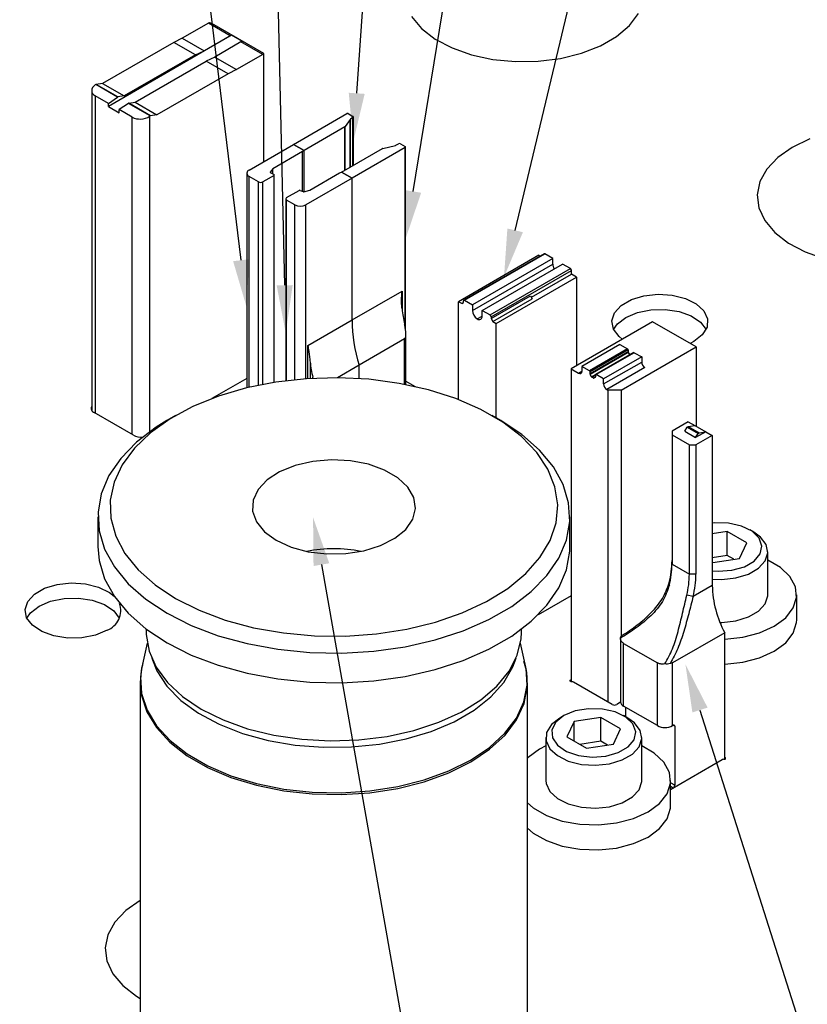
# Model space of a CAD drawing. Header units: inches. Extents: x 1880 to 2363, y -453 to -54.
# Tile 934 of 1056: x 2153.02 to 2155.58, y -424.58 to -421.38. Entities that reach past the tile are written whole.
import ezdxf

# ---------------------------------------------------------------- set-up
doc = ezdxf.new("R2010")
doc.units = ezdxf.units.IN
doc.header["$LTSCALE"] = 0.5
doc.header["$MEASUREMENT"] = 0
for name, color, linetype in [('DSS-M-S', 53, 'Continuous'), ('PAD-M-S', 135, 'Continuous'), ('PUN-M-S', 8, 'Continuous'), ('SID-M-S', 105, 'Continuous'), ('SVF-M-S', 8, 'Continuous')]:
    doc.layers.add(name, color=color, linetype=linetype)

msp = doc.modelspace()

# ---------------------------------------------------------------- linework, layer by layer
at = {"color": 7, "linetype": 'Continuous', "lineweight": 25}
for p, q in [((2154.79067, -423.63839), (2154.76447, -423.65958)), ((2154.79066, -423.6384), (2154.77722, -423.64616)), ((2154.82738, -423.62326), (2154.79067, -423.63839)), ((2154.8706, -423.61583), (2154.82738, -423.62326)), ((2154.91566, -423.61691), (2154.8706, -423.61583)), ((2154.95768, -423.62637), (2154.91566, -423.61691)), ((2154.99209, -423.6432), (2154.95768, -423.62637)), ((2154.99787, -423.64616), (2154.98444, -423.6384)), ((2154.74963, -423.66775), (2154.73427, -423.69308)), ((2154.77724, -423.64615), (2154.74963, -423.66775)), ((2154.76447, -423.65958), (2154.7516, -423.68453)), ((2154.82376, -423.65749), (2154.80041, -423.70779)), ((2154.9109, -423.64401), (2154.82376, -423.65749)), ((2154.82376, -423.72127), (2154.82376, -423.65749)), ((2154.97469, -423.68083), (2154.9109, -423.64401)), ((2154.9109, -423.72158), (2154.9109, -423.64401)), ((2155.01518, -423.66556), (2154.99209, -423.6432)), ((2155.01964, -423.66191), (2154.99787, -423.64616)), ((2155.02443, -423.69104), (2155.01518, -423.66556)), ((2155.03823, -423.68652), (2155.01964, -423.66191)), ((2154.73427, -423.69308), (2154.73253, -423.71991)), ((2154.7516, -423.68453), (2154.75346, -423.71054)), ((2154.95134, -423.73114), (2154.97469, -423.68083)), ((2155.01885, -423.71688), (2155.02443, -423.69104)), ((2155.04344, -423.71319), (2155.03823, -423.68652)), ((2154.73155, -423.73668), (2154.71077, -423.7474)), ((2154.73155, -423.70983), (2154.73155, -423.84945)), ((2154.73253, -423.71991), (2154.74456, -423.74584)), ((2154.75346, -423.71054), (2154.76986, -423.7348)), ((2154.76986, -423.7348), (2154.799, -423.75466)), ((2154.80041, -423.70779), (2154.8642, -423.74462)), ((2154.9109, -423.72158), (2154.8426, -423.73214)), ((2154.8642, -423.74462), (2154.95134, -423.73114)), ((2154.9325, -423.73405), (2154.9109, -423.72158)), ((2154.99905, -423.74027), (2155.01885, -423.71688)), ((2155.03479, -423.73957), (2155.04344, -423.71319)), ((2155.04355, -423.84945), (2155.04355, -423.70983)), ((2155.08434, -423.76045), (2155.04355, -423.73668)), ((2154.71077, -423.7474), (2154.6736, -423.77479)), ((2154.74456, -423.74584), (2154.7693, -423.76857)), ((2154.7693, -423.76857), (2154.80455, -423.78608)), ((2154.799, -423.75466), (2154.83775, -423.76799)), ((2154.83775, -423.76799), (2154.88189, -423.77333)), ((2154.88189, -423.77333), (2154.92664, -423.77011)), ((2154.92664, -423.77011), (2154.96716, -423.75868)), ((2154.96716, -423.75868), (2154.99905, -423.74027)), ((2154.98018, -423.78229), (2155.01307, -423.7633)), ((2155.01307, -423.7633), (2155.03479, -423.73957)), ((2155.11552, -423.79022), (2155.08434, -423.76045)), ((2154.6736, -423.77479), (2154.67184, -423.7765)), ((2154.80455, -423.78608), (2154.84717, -423.79681)), ((2154.84717, -423.79681), (2154.89338, -423.79982)), ((2154.89338, -423.79982), (2154.93907, -423.79483)), ((2154.93907, -423.79483), (2154.98018, -423.78229)), ((2155.13345, -423.82344), (2155.11552, -423.79022)), ((2155.13709, -423.85817), (2155.13345, -423.82344)), ((2154.73155, -423.84945), (2154.73253, -423.85954)), ((2154.73253, -423.85954), (2154.74456, -423.88547)), ((2155.03479, -423.8792), (2155.04344, -423.85282)), ((2155.04344, -423.85282), (2155.04355, -423.84945)), ((2155.12623, -423.89239), (2155.13709, -423.85817)), ((2155.13755, -423.93111), (2155.13755, -423.84945)), ((2154.74456, -423.88547), (2154.7693, -423.9082)), ((2155.01307, -423.90293), (2155.03479, -423.8792)), ((2155.10149, -423.92412), (2155.12623, -423.89239)), ((2154.67184, -423.92241), (2154.69075, -423.93846)), ((2154.7693, -423.9082), (2154.80455, -423.92571)), ((2154.80455, -423.92571), (2154.84717, -423.93644)), ((2154.93907, -423.93446), (2154.98018, -423.92191)), ((2154.98018, -423.92191), (2155.01307, -423.90293)), ((2155.06432, -423.95151), (2155.10149, -423.92412)), ((2154.69075, -423.93846), (2154.73337, -423.96306)), ((2154.84717, -423.93644), (2154.89338, -423.93945)), ((2154.89338, -423.93945), (2154.93907, -423.93446)), ((2155.01688, -423.97296), (2155.06432, -423.95151)), ((2155.12623, -423.97404), (2155.13709, -423.93982)), ((2155.13709, -423.93982), (2155.13755, -423.93111)), ((2154.73337, -423.96306), (2154.78494, -423.98106)), ((2154.78494, -423.98106), (2154.84248, -423.99141)), ((2154.84248, -423.99141), (2154.90264, -423.99351)), ((2154.90264, -423.99351), (2154.96192, -423.98724)), ((2154.96192, -423.98724), (2155.01688, -423.97296)), ((2155.10149, -424.00577), (2155.12623, -423.97404)), ((2154.67184, -424.00406), (2154.69075, -424.02011)), ((2154.69075, -424.02011), (2154.73337, -424.04472)), ((2155.06432, -424.03316), (2155.10149, -424.00577)), ((2154.73337, -424.04472), (2154.78494, -424.06272)), ((2154.96192, -424.0689), (2155.01688, -424.05462)), ((2155.01688, -424.05462), (2155.06432, -424.03316)), ((2154.78494, -424.06272), (2154.84248, -424.07307)), ((2154.84248, -424.07307), (2154.90264, -424.07517)), ((2154.90264, -424.07517), (2154.96192, -424.0689))]:
    msp.add_line(p, q, dxfattribs=at)
at = {"layer": 'DSS-M-S', "linetype": 'Continuous', "lineweight": 25}
for p, q in [((2153.85341, -422.55374), (2153.75733, -422.57284)), ((2153.95316, -422.54255), (2153.85341, -422.55374)), ((2154.05463, -422.53948), (2153.95316, -422.54255)), ((2154.15586, -422.54459), (2154.05463, -422.53948)), ((2154.25487, -422.55779), (2154.15586, -422.54459)), ((2153.75733, -422.57284), (2153.66679, -422.59947)), ((2154.34973, -422.57881), (2154.25487, -422.55779)), ((2154.4386, -422.60725), (2154.34973, -422.57881)), ((2153.66679, -422.59947), (2153.58356, -422.63312)), ((2154.51976, -422.64255), (2154.4386, -422.60725)), ((2153.58356, -422.63312), (2153.50924, -422.67312)), ((2154.59161, -422.68403), (2154.51976, -422.64255)), ((2153.50924, -422.67312), (2153.44529, -422.71871)), ((2153.49897, -422.67869), (2153.46328, -422.70076)), ((2153.52682, -422.66262), (2153.49897, -422.67869)), ((2154.58486, -422.67869), (2154.55702, -422.66262)), ((2154.65364, -422.72423), (2154.58486, -422.67869)), ((2153.46328, -422.70076), (2153.39997, -422.74896)), ((2154.65276, -422.73088), (2154.59161, -422.68403)), ((2153.44529, -422.71871), (2153.39296, -422.76899)), ((2154.70202, -422.78218), (2154.65276, -422.73088)), ((2154.71111, -422.77481), (2154.65364, -422.72423)), ((2153.39997, -422.74896), (2153.34861, -422.80168)), ((2153.39296, -422.76899), (2153.35325, -422.82299)), ((2154.75611, -422.82944), (2154.71111, -422.77481)), ((2153.34861, -422.80168), (2153.31017, -422.85796)), ((2154.0342, -422.80668), (2153.9732, -422.81183)), ((2154.09561, -422.80978), (2154.0342, -422.80668)), ((2154.15412, -422.82097), (2154.09561, -422.80978)), ((2154.73844, -422.83695), (2154.70202, -422.78218)), ((2153.35325, -422.82299), (2153.32695, -422.87965)), ((2153.91591, -422.82497), (2153.86542, -422.84538)), ((2153.9732, -422.81183), (2153.91591, -422.82497)), ((2154.20659, -422.83965), (2154.15412, -422.82097)), ((2154.25018, -422.86482), (2154.20659, -422.83965)), ((2154.7613, -422.89411), (2154.73844, -422.83695)), ((2154.78781, -422.8871), (2154.75611, -422.82944)), ((2153.31017, -422.85796), (2153.28537, -422.91673)), ((2153.82443, -422.87197), (2153.79518, -422.90329)), ((2153.86542, -422.84538), (2153.82443, -422.87197)), ((2154.28254, -422.89511), (2154.25018, -422.86482)), ((2153.32695, -422.87965), (2153.31457, -422.93788)), ((2153.79518, -422.90329), (2153.77922, -422.93767)), ((2154.30193, -422.92889), (2154.28254, -422.89511)), ((2154.77015, -422.95254), (2154.7613, -422.89411)), ((2154.80561, -422.94671), (2154.78781, -422.8871)), ((2153.28537, -422.91673), (2153.27465, -422.9769)), ((2153.31457, -422.93788), (2153.31634, -422.99653)), ((2153.77922, -422.93767), (2153.77743, -422.97324)), ((2154.30731, -422.96434), (2154.30193, -422.92889)), ((2154.29837, -422.99955), (2154.30731, -422.96434)), ((2154.76484, -423.01112), (2154.77015, -422.95254)), ((2154.80919, -423.00716), (2154.80561, -422.94671)), ((2153.2742, -422.99203), (2153.2742, -423.08847)), ((2153.27465, -422.9769), (2153.27823, -423.03735)), ((2153.31634, -422.99653), (2153.33224, -423.05447)), ((2153.77743, -422.97324), (2153.78989, -423.00809)), ((2154.27561, -423.03262), (2154.29837, -422.99955)), ((2154.80964, -423.08847), (2154.80964, -422.99203)), ((2153.78989, -423.00809), (2153.81595, -423.04034)), ((2154.24025, -423.06177), (2154.27561, -423.03262)), ((2154.74545, -423.06871), (2154.76484, -423.01112)), ((2154.79847, -423.06733), (2154.80919, -423.00716)), ((2153.27823, -423.03735), (2153.29603, -423.09696)), ((2153.33224, -423.05447), (2153.36195, -423.11056)), ((2153.81595, -423.04034), (2153.85418, -423.06826)), ((2154.1942, -423.08543), (2154.24025, -423.06177)), ((2153.2742, -423.08847), (2153.27823, -423.13379)), ((2153.29603, -423.09696), (2153.32773, -423.15462)), ((2153.85418, -423.06826), (2153.90254, -423.09033)), ((2153.90254, -423.09033), (2153.95841, -423.10537)), ((2154.13994, -423.10232), (2154.1942, -423.08543)), ((2154.71237, -423.12417), (2154.74545, -423.06871)), ((2154.77366, -423.1261), (2154.79847, -423.06733)), ((2154.80919, -423.1036), (2154.80964, -423.08847)), ((2153.36195, -423.11056), (2153.40489, -423.16373)), ((2153.95841, -423.10537), (2154.01878, -423.11257)), ((2154.01878, -423.11257), (2154.0804, -423.11153)), ((2154.0804, -423.11153), (2154.13994, -423.10232)), ((2154.66623, -423.17644), (2154.71237, -423.12417)), ((2154.73522, -423.18237), (2154.77366, -423.1261)), ((2154.79847, -423.16377), (2154.80919, -423.1036)), ((2153.27823, -423.13379), (2153.29603, -423.1934)), ((2153.32773, -423.15462), (2153.37273, -423.20924)), ((2153.29603, -423.1934), (2153.32773, -423.25106)), ((2153.40489, -423.16373), (2153.46024, -423.21292)), ((2154.60795, -423.22449), (2154.66623, -423.17644)), ((2154.68387, -423.2351), (2154.73522, -423.18237)), ((2154.77366, -423.22254), (2154.79847, -423.16377)), ((2153.37273, -423.20924), (2153.4302, -423.25982)), ((2153.46024, -423.21292), (2153.5269, -423.2572)), ((2154.53865, -423.26739), (2154.60795, -423.22449)), ((2154.73522, -423.27881), (2154.77366, -423.22254)), ((2153.32773, -423.25106), (2153.37273, -423.30568)), ((2153.5269, -423.2572), (2153.60359, -423.29568)), ((2154.62056, -423.2833), (2154.68387, -423.2351)), ((2153.4302, -423.25982), (2153.49906, -423.30541)), ((2154.45968, -423.30431), (2154.53865, -423.26739)), ((2154.54646, -423.32607), (2154.62056, -423.2833)), ((2154.68387, -423.33154), (2154.73522, -423.27881)), ((2153.37273, -423.30568), (2153.4302, -423.35626)), ((2153.49906, -423.30541), (2153.57804, -423.34517)), ((2153.60359, -423.29568), (2153.68881, -423.32763)), ((2154.37258, -423.33452), (2154.45968, -423.30431)), ((2153.57804, -423.34517), (2153.66565, -423.37834)), ((2153.68881, -423.32763), (2153.7809, -423.35242)), ((2153.7809, -423.35242), (2153.87808, -423.36957)), ((2154.27905, -423.35744), (2154.37258, -423.33452)), ((2154.46297, -423.36262), (2154.54646, -423.32607)), ((2154.62056, -423.37974), (2154.68387, -423.33154)), ((2153.4302, -423.35626), (2153.49906, -423.40186)), ((2153.43168, -423.35739), (2153.43168, -423.36815)), ((2153.43168, -423.36815), (2153.43179, -423.3749)), ((2153.43179, -423.3749), (2153.44073, -423.42859)), ((2153.66565, -423.37834), (2153.76028, -423.40432)), ((2153.87808, -423.36957), (2153.97844, -423.37875)), ((2153.97844, -423.37875), (2154.08004, -423.37977)), ((2154.08004, -423.37977), (2154.18089, -423.37262)), ((2154.18089, -423.37262), (2154.27905, -423.35744)), ((2154.37164, -423.39227), (2154.46297, -423.36262)), ((2154.54646, -423.42251), (2154.62056, -423.37974)), ((2154.65115, -423.38839), (2154.65215, -423.36815)), ((2154.65215, -423.36815), (2154.65215, -423.35739)), ((2153.49906, -423.40186), (2153.57804, -423.44161)), ((2153.76028, -423.40432), (2153.86015, -423.42262)), ((2154.17236, -423.42878), (2154.27416, -423.41446)), ((2154.27416, -423.41446), (2154.37164, -423.39227)), ((2154.63866, -423.44184), (2154.65115, -423.38839)), ((2153.44073, -423.42859), (2153.46376, -423.48086)), ((2153.57804, -423.44161), (2153.66565, -423.47478)), ((2153.86015, -423.42262), (2153.96341, -423.4329)), ((2153.96341, -423.4329), (2154.06813, -423.43496)), ((2154.06813, -423.43496), (2154.17236, -423.42878)), ((2154.46297, -423.45906), (2154.54646, -423.42251)), ((2154.61218, -423.49356), (2154.63866, -423.44184)), ((2153.46376, -423.48086), (2153.50033, -423.53048)), ((2153.66565, -423.47478), (2153.76028, -423.50076)), ((2154.37164, -423.48871), (2154.46297, -423.45906)), ((2153.76028, -423.50076), (2153.86015, -423.51906)), ((2154.17236, -423.52522), (2154.27416, -423.5109)), ((2154.27416, -423.5109), (2154.37164, -423.48871)), ((2154.57234, -423.54234), (2154.61218, -423.49356)), ((2153.50033, -423.53048), (2153.54961, -423.57631)), ((2153.86015, -423.51906), (2153.96341, -423.52934)), ((2153.96341, -423.52934), (2154.06813, -423.53141)), ((2154.06813, -423.53141), (2154.17236, -423.52522)), ((2154.52006, -423.58704), (2154.57234, -423.54234)), ((2153.54961, -423.57631), (2153.61042, -423.61725)), ((2154.45658, -423.62661), (2154.52006, -423.58704)), ((2153.61042, -423.61725), (2153.68134, -423.65236)), ((2154.38337, -423.66012), (2154.45658, -423.62661)), ((2153.68134, -423.65236), (2153.76072, -423.6808)), ((2154.30217, -423.68679), (2154.38337, -423.66012)), ((2153.76072, -423.6808), (2153.84669, -423.70192)), ((2153.84669, -423.70192), (2153.93723, -423.71521)), ((2154.1235, -423.71727), (2154.21486, -423.70599)), ((2154.21486, -423.70599), (2154.30217, -423.68679)), ((2153.93723, -423.71521), (2154.03023, -423.72037)), ((2154.03023, -423.72037), (2154.1235, -423.71727))]:
    msp.add_line(p, q, dxfattribs=at)
msp.add_arc((2154.04192, -423.54442), 0.44853, 78.72203, 101.27797, dxfattribs=at)
at = {"layer": 'PAD-M-S', "linetype": 'Continuous', "lineweight": 25}
for p, q in [((2154.29464, -421.36512), (2154.32709, -421.40368)), ((2155.00348, -421.39439), (2155.03271, -421.35498)), ((2154.96186, -421.42989), (2155.00348, -421.39439)), ((2154.32709, -421.40368), (2154.37159, -421.438)), ((2154.90934, -421.4602), (2154.96186, -421.42989)), ((2154.37159, -421.438), (2154.42654, -421.46684)), ((2154.84784, -421.48423), (2154.90934, -421.4602)), ((2154.42654, -421.46684), (2154.48996, -421.48915)), ((2154.48996, -421.48915), (2154.55954, -421.50413)), ((2154.77958, -421.50111), (2154.84784, -421.48423)), ((2154.55954, -421.50413), (2154.63277, -421.51124)), ((2154.63277, -421.51124), (2154.70701, -421.51022)), ((2154.70701, -421.51022), (2154.77958, -421.50111)), ((2155.59074, -421.7629), (2155.53347, -421.79019)), ((2155.53347, -421.79019), (2155.48619, -421.82325)), ((2155.48619, -421.82325), (2155.4506, -421.86088)), ((2155.4506, -421.86088), (2155.42799, -421.90171)), ((2155.42799, -421.90171), (2155.41917, -421.94428)), ((2155.41917, -421.94428), (2155.42447, -421.98704)), ((2155.42447, -421.98704), (2155.44369, -422.02845)), ((2155.44369, -422.02845), (2155.47614, -422.06701)), ((2155.47614, -422.06701), (2155.52064, -422.10133)), ((2155.52064, -422.10133), (2155.57559, -422.13017)), ((2155.57559, -422.13017), (2155.639, -422.15248)), ((2154.97686, -422.30429), (2155.00979, -422.28527)), ((2155.00979, -422.28527), (2155.05097, -422.27271)), ((2155.05097, -422.27271), (2155.09674, -422.26771)), ((2155.09674, -422.26771), (2155.14302, -422.27072)), ((2155.14302, -422.27072), (2155.18571, -422.28147)), ((2155.18571, -422.28147), (2155.22101, -422.29901)), ((2154.94644, -422.35448), (2154.9551, -422.32806)), ((2154.9551, -422.32806), (2154.97686, -422.30429)), ((2155.22101, -422.29901), (2155.24579, -422.32178)), ((2155.24579, -422.32178), (2155.25785, -422.34775)), ((2154.95165, -422.3812), (2154.94644, -422.35448)), ((2155.25785, -422.34775), (2155.2561, -422.37462)), ((2154.97028, -422.40584), (2154.95165, -422.3812)), ((2155.2561, -422.37462), (2155.24072, -422.4)), ((2154.98044, -422.41411), (2154.97028, -422.40584)), ((2155.21306, -422.42163), (2155.20101, -422.4279)), ((2155.24072, -422.4), (2155.21306, -422.42163)), ((2155.21306, -422.42163), (2155.21306, -422.42163)), ((2153.75871, -422.54175), (2153.64529, -422.60723)), ((2154.27665, -422.55101), (2154.30621, -422.56807)), ((2153.38961, -422.72625), (2153.26233, -422.65278)), ((2153.06767, -423.24316), (2153.10061, -423.22414)), ((2153.10061, -423.22414), (2153.14178, -423.21158)), ((2153.14178, -423.21158), (2153.18755, -423.20658)), ((2153.18755, -423.20658), (2153.23383, -423.20959)), ((2153.23383, -423.20959), (2153.27652, -423.22034)), ((2153.27652, -423.22034), (2153.31182, -423.23788)), ((2153.04591, -423.26693), (2153.06767, -423.24316)), ((2153.31182, -423.23788), (2153.32694, -423.24989)), ((2154.81361, -423.24841), (2154.70674, -423.31011)), ((2153.03725, -423.29335), (2153.04591, -423.26693)), ((2153.04246, -423.32006), (2153.03725, -423.29335)), ((2153.06109, -423.34471), (2153.04246, -423.32006)), ((2153.09147, -423.36509), (2153.06109, -423.34471)), ((2153.13091, -423.37939), (2153.09147, -423.36509)), ((2153.1759, -423.38635), (2153.13091, -423.37939)), ((2153.22244, -423.38535), (2153.1759, -423.38635)), ((2153.2664, -423.37647), (2153.22244, -423.38535)), ((2153.30388, -423.3605), (2153.2664, -423.37647)), ((2154.81061, -423.52477), (2154.81109, -423.52341)), ((2154.81109, -423.52613), (2154.81061, -423.52477)), ((2154.81109, -423.52341), (2154.81246, -423.52227)), ((2154.81246, -423.52727), (2154.81109, -423.52613)), ((2154.81246, -423.52227), (2154.81361, -423.52177)), ((2154.81449, -423.52801), (2154.81246, -423.52727)), ((2154.81686, -423.52823), (2154.81449, -423.52801)), ((2154.94796, -423.60233), (2154.82136, -423.52924)), ((2154.97466, -423.59508), (2154.9621, -423.60233)), ((2155.13755, -423.87863), (2155.30583, -423.78148)), ((2155.31033, -423.78047), (2155.3127, -423.78025)), ((2155.3127, -423.78025), (2155.31473, -423.77951)), ((2155.31473, -423.77451), (2155.31358, -423.77401)), ((2155.3161, -423.77565), (2155.31473, -423.77451)), ((2155.31473, -423.77951), (2155.3161, -423.77837)), ((2155.31658, -423.77701), (2155.3161, -423.77565)), ((2155.3161, -423.77837), (2155.31658, -423.77701)), ((2153.41215, -424.23942), (2153.36487, -424.27247)), ((2153.36487, -424.27247), (2153.32928, -424.3101)), ((2153.32928, -424.3101), (2153.30667, -424.35094)), ((2153.30667, -424.35094), (2153.29785, -424.3935)), ((2153.29785, -424.3935), (2153.30315, -424.43627)), ((2153.30315, -424.43627), (2153.32237, -424.47768)), ((2153.32237, -424.47768), (2153.35482, -424.51624)), ((2153.35482, -424.51624), (2153.39932, -424.55056)), ((2153.39932, -424.55056), (2153.412, -424.55824))]:
    msp.add_line(p, q, dxfattribs=at)
for centre, radius, start, end in [((2153.26758, -422.6386), 0.01512, 152.62634, 249.69211), ((2153.41399, -422.67981), 0.05246, 242.30921, 277.00958), ((2153.28092, -423.29687), 0.06764, 289.84163, 20.03901), ((2154.81725, -423.53699), 0.00877, 62.08645, 92.54948), ((2154.95503, -423.58868), 0.01537, 242.60967, 297.39033), ((2155.30994, -423.78923), 0.00877, 87.45052, 117.91355)]:
    msp.add_arc(centre, radius, start, end, dxfattribs=at)
at = {"layer": 'PUN-M-S', "linetype": 'Continuous', "lineweight": 25}
for p, q in [((2153.63356, -421.38636), (2153.54875, -421.43532)), ((2153.70428, -421.42718), (2153.63356, -421.38636)), ((2153.81388, -421.48538), (2153.64503, -421.3879)), ((2153.70925, -421.42574), (2153.3083, -421.6572)), ((2153.61946, -421.47614), (2153.70428, -421.42718)), ((2153.7446, -421.44615), (2153.70925, -421.42574)), ((2153.52091, -421.44874), (2153.28949, -421.58234)), ((2153.54875, -421.43532), (2153.52091, -421.44874)), ((2153.59163, -421.48956), (2153.52091, -421.44874)), ((2153.54875, -421.43532), (2153.61946, -421.47614)), ((2153.73963, -421.44759), (2153.65482, -421.49655)), ((2153.81034, -421.48841), (2153.73963, -421.44759)), ((2153.59163, -421.48956), (2153.3602, -421.62316)), ((2153.59163, -421.48956), (2153.61946, -421.47614)), ((2153.65482, -421.49655), (2153.62698, -421.50997)), ((2153.65482, -421.49655), (2153.72553, -421.53737)), ((2153.81034, -421.48841), (2153.72553, -421.53737)), ((2153.81388, -421.48707), (2153.81388, -421.48538)), ((2153.81388, -421.8366), (2153.81388, -421.48707)), ((2153.39555, -421.64357), (2153.62698, -421.50997)), ((2153.69769, -421.55079), (2153.62698, -421.50997)), ((2153.69769, -421.55079), (2153.46626, -421.68439)), ((2153.72553, -421.53737), (2153.69769, -421.55079)), ((2153.26734, -421.58622), (2153.26587, -421.58722)), ((2153.33805, -421.62704), (2153.26734, -421.58622)), ((2153.28949, -421.58234), (2153.26885, -421.58558)), ((2153.33956, -421.6264), (2153.26885, -421.58558)), ((2153.28949, -421.58234), (2153.3602, -421.62316)), ((2153.25415, -421.60557), (2153.25415, -422.64534)), ((2153.3083, -421.64722), (2153.26587, -421.62273)), ((2153.26587, -421.62273), (2153.26587, -422.65482)), ((2153.3602, -421.62316), (2153.33956, -421.6264)), ((2153.3083, -421.64722), (2153.33805, -421.62704)), ((2153.3083, -421.6572), (2153.3083, -421.64722)), ((2153.3734, -421.64745), (2153.34365, -421.66763)), ((2153.44411, -421.68827), (2153.3734, -421.64745)), ((2153.37492, -421.64681), (2153.39555, -421.64357)), ((2153.44563, -421.68763), (2153.37492, -421.64681)), ((2153.39555, -421.64357), (2153.46626, -421.68439)), ((2153.3083, -421.6572), (2153.34365, -421.67761)), ((2153.38608, -421.69213), (2153.34365, -421.66763)), ((2153.34365, -421.67761), (2153.34365, -421.66763)), ((2153.44411, -421.68827), (2153.44265, -421.68927)), ((2153.46626, -421.68439), (2153.44563, -421.68763)), ((2153.91099, -421.78054), (2154.08416, -421.68057)), ((2154.08841, -421.68057), (2154.10394, -421.68954)), ((2153.38608, -422.72421), (2153.38608, -421.69213)), ((2153.44265, -421.68927), (2153.44265, -422.71501)), ((2154.09481, -421.69923), (2154.07885, -421.72249)), ((2154.09481, -421.85485), (2154.09481, -421.69923)), ((2154.10394, -421.69362), (2154.09593, -421.69825)), ((2154.09593, -421.8542), (2154.09593, -421.69825)), ((2154.10394, -421.84958), (2154.10394, -421.69362)), ((2154.10541, -421.84873), (2154.10541, -421.69158)), ((2154.07774, -421.72347), (2153.94493, -421.80013)), ((2154.07774, -421.86471), (2154.07774, -421.72347)), ((2154.07885, -421.86406), (2154.07885, -421.72249)), ((2153.76604, -421.86422), (2153.91099, -421.78054)), ((2153.91099, -421.78054), (2153.94493, -421.80013)), ((2153.94493, -421.80013), (2153.91099, -421.78054)), ((2154.20176, -421.79344), (2154.24206, -421.78423)), ((2154.24375, -421.78359), (2154.25177, -421.77896)), ((2154.25884, -421.77896), (2154.27438, -421.78793)), ((2153.93998, -421.80422), (2153.84324, -421.86006)), ((2153.94493, -421.80013), (2153.93998, -421.80422)), ((2153.93998, -421.93316), (2153.93998, -421.80422)), ((2153.94493, -421.93444), (2153.94493, -421.80013)), ((2153.94493, -421.93444), (2153.94493, -421.80013)), ((2154.06726, -421.87075), (2154.20007, -421.79409)), ((2154.27438, -421.79038), (2154.10121, -421.89035)), ((2154.27438, -422.37939), (2154.27438, -421.79038)), ((2154.27525, -422.38616), (2154.27525, -421.78915)), ((2153.75871, -421.87443), (2153.75871, -422.5725)), ((2153.84324, -421.86006), (2153.83451, -421.87088)), ((2153.83471, -421.8716), (2153.84736, -421.87891)), ((2153.84324, -421.87653), (2153.84324, -421.86006)), ((2153.84824, -422.55455), (2153.84824, -421.88013)), ((2153.96345, -421.92946), (2154.06019, -421.87361)), ((2154.06019, -421.87361), (2154.06726, -421.87075)), ((2154.10121, -421.89035), (2154.06726, -421.87075)), ((2154.06726, -421.87075), (2154.10121, -421.89035)), ((2153.7968, -421.90239), (2153.76604, -421.88463)), ((2153.76604, -422.57075), (2153.76604, -421.88463)), ((2153.7968, -422.56394), (2153.7968, -421.90239)), ((2153.84736, -421.88136), (2153.81094, -421.90239)), ((2153.81094, -422.56112), (2153.81094, -421.90239)), ((2153.84736, -422.55469), (2153.84736, -421.88136)), ((2154.10121, -421.89035), (2153.95059, -421.97729)), ((2154.10121, -422.35169), (2154.10121, -421.89035)), ((2154.10121, -422.35169), (2154.10121, -421.89035)), ((2153.88837, -421.95362), (2153.92868, -421.93034)), ((2153.93252, -421.93015), (2153.942, -421.93398)), ((2153.94472, -421.9345), (2153.96345, -421.92946)), ((2153.88544, -421.9577), (2153.88544, -422.54923)), ((2153.91524, -421.97729), (2153.88837, -421.96178)), ((2153.88837, -422.54887), (2153.88837, -421.96178)), ((2153.91524, -422.54582), (2153.91524, -421.97729)), ((2153.95059, -422.54273), (2153.95059, -421.97729)), ((2154.72637, -422.13639), (2154.46474, -422.28743)), ((2154.46724, -422.28767), (2154.72887, -422.13664)), ((2154.75433, -422.15133), (2154.72887, -422.13664)), ((2154.70907, -422.14133), (2154.44744, -422.29237)), ((2154.75433, -422.15133), (2154.4927, -422.30237)), ((2154.70907, -422.14133), (2154.71344, -422.14385)), ((2154.75433, -422.16971), (2154.75433, -422.15133)), ((2154.4927, -422.32074), (2154.75433, -422.16971)), ((2154.52452, -422.32074), (2154.78615, -422.1697)), ((2154.54997, -422.33543), (2154.8116, -422.1844)), ((2154.55351, -422.34156), (2154.81514, -422.19052)), ((2154.8116, -422.1844), (2154.78615, -422.1697)), ((2154.81514, -422.20256), (2154.81514, -422.19052)), ((2154.56977, -422.36299), (2154.8314, -422.21195)), ((2154.68451, -422.27797), (2154.81514, -422.20256)), ((2154.8314, -422.21195), (2154.81514, -422.20256)), ((2154.8314, -422.21195), (2154.8314, -422.50015)), ((2154.10121, -422.35169), (2154.26377, -422.25784)), ((2154.26377, -422.25784), (2154.26377, -422.31578)), ((2154.45815, -422.29855), (2154.44744, -422.29237)), ((2154.44744, -422.61062), (2154.44744, -422.29237)), ((2154.45815, -422.29855), (2154.46371, -422.29534)), ((2154.46371, -422.29534), (2154.46371, -422.28971)), ((2154.46724, -422.28767), (2154.4927, -422.30237)), ((2154.55351, -422.34719), (2154.68174, -422.27316)), ((2154.55906, -422.35681), (2154.68729, -422.28278)), ((2154.68174, -422.27316), (2154.68729, -422.28278)), ((2154.4927, -422.30237), (2154.4927, -422.32074)), ((2154.52452, -422.33911), (2154.52452, -422.32074)), ((2154.52452, -422.32074), (2154.54997, -422.33543)), ((2153.95766, -422.43456), (2154.10121, -422.35169)), ((2154.50861, -422.3483), (2154.52452, -422.33911)), ((2154.55351, -422.34156), (2154.55351, -422.34719)), ((2154.55351, -422.34719), (2154.55906, -422.35681)), ((2154.55906, -422.35681), (2154.56977, -422.36299)), ((2155.07878, -422.35734), (2154.81361, -422.51042)), ((2155.2202, -422.43898), (2155.07878, -422.35734)), ((2154.56977, -422.66998), (2154.56977, -422.36299)), ((2154.27225, -422.41318), (2154.12383, -422.49886)), ((2154.27225, -422.56099), (2154.27225, -422.41318)), ((2154.27665, -422.56185), (2154.27665, -422.39771)), ((2153.95766, -422.54224), (2153.95766, -422.43456)), ((2154.9727, -422.43122), (2154.84896, -422.50265)), ((2154.9971, -422.4453), (2154.87335, -422.51674)), ((2154.99922, -422.44893), (2154.87548, -422.52037)), ((2154.99932, -422.45539), (2154.87557, -422.52682)), ((2154.99994, -422.45744), (2154.87619, -422.52887)), ((2154.9727, -422.43122), (2154.9971, -422.4453)), ((2154.97625, -422.57981), (2155.2202, -422.43898)), ((2154.99922, -422.44893), (2154.99932, -422.45539)), ((2154.99994, -422.45744), (2155.00437, -422.46511)), ((2155.2202, -422.43898), (2155.2202, -422.69691)), ((2153.96473, -422.48841), (2153.96473, -422.54178)), ((2154.88062, -422.53654), (2155.00437, -422.46511)), ((2155.01753, -422.45781), (2154.89379, -422.52925)), ((2155.01903, -422.45796), (2154.89529, -422.5294)), ((2155.04343, -422.47204), (2154.91968, -422.54348)), ((2154.91968, -422.55981), (2155.04343, -422.48838)), ((2155.00437, -422.46511), (2155.00451, -422.46534)), ((2155.01903, -422.45796), (2155.04343, -422.47204)), ((2155.04343, -422.47204), (2155.04343, -422.48838)), ((2154.12383, -422.49886), (2154.0535, -422.53947)), ((2154.12383, -422.54208), (2154.12383, -422.49886)), ((2154.12383, -422.54208), (2154.12383, -422.49886)), ((2154.81361, -422.51042), (2154.81361, -423.52777)), ((2154.81361, -422.51042), (2154.83836, -422.5247)), ((2154.83836, -422.5247), (2154.84896, -422.51858)), ((2154.84896, -422.50265), (2154.84896, -422.51898)), ((2154.87335, -422.51674), (2154.84896, -422.50265)), ((2154.87557, -422.52682), (2154.87548, -422.52037)), ((2155.05403, -422.50634), (2154.93028, -422.57777)), ((2153.97322, -422.54129), (2153.97322, -422.53807)), ((2154.88062, -422.53654), (2154.87619, -422.52887)), ((2154.89315, -422.53176), (2154.88212, -422.53813)), ((2154.88652, -422.54067), (2154.88212, -422.53813)), ((2154.88652, -422.54067), (2154.89307, -422.53689)), ((2154.89245, -422.53826), (2154.88802, -422.54082)), ((2154.89317, -422.53058), (2154.89307, -422.53693)), ((2154.91968, -422.54348), (2154.89529, -422.5294)), ((2154.91968, -422.55981), (2154.91968, -422.54348)), ((2154.93028, -422.57777), (2154.93382, -422.57981)), ((2154.93382, -422.57981), (2154.93382, -423.59416)), ((2154.97625, -422.57981), (2154.93382, -422.57981)), ((2154.97625, -422.57981), (2154.97625, -423.38177)), ((2155.19514, -422.68245), (2155.14211, -422.71306)), ((2155.14211, -422.71306), (2155.14211, -422.72531)), ((2155.18367, -422.71356), (2155.19145, -422.70009)), ((2155.18367, -422.71356), (2155.21902, -422.73397)), ((2155.19145, -422.70009), (2155.19498, -422.69805)), ((2155.19145, -422.70009), (2155.2268, -422.7205)), ((2155.19498, -422.69805), (2155.21635, -422.69469)), ((2155.19498, -422.69805), (2155.23034, -422.71846)), ((2155.19514, -422.68245), (2155.21635, -422.69469)), ((2155.21635, -422.69469), (2155.25171, -422.7151)), ((2155.14211, -422.72531), (2155.19867, -422.75797)), ((2155.14211, -422.72531), (2155.14211, -423.14611)), ((2155.25171, -422.7151), (2155.21902, -422.73397)), ((2155.21902, -422.73397), (2155.2268, -422.7205)), ((2155.27292, -422.72735), (2155.21989, -422.75797)), ((2155.2268, -422.7205), (2155.23034, -422.71846)), ((2155.23034, -422.71846), (2155.25171, -422.7151)), ((2155.25171, -422.7151), (2155.27292, -422.72735)), ((2155.27292, -422.72735), (2155.27292, -423.21502)), ((2155.19867, -422.75797), (2155.21989, -422.75797)), ((2155.19867, -423.17877), (2155.19867, -422.75797)), ((2155.21989, -422.75797), (2155.21989, -423.17877)), ((2155.14211, -423.14611), (2155.19867, -423.17877)), ((2155.21989, -423.17877), (2155.19867, -423.17877)), ((2155.13345, -423.21419), (2155.13293, -423.20603)), ((2155.27292, -423.21502), (2155.21072, -423.25093)), ((2155.21072, -423.25093), (2155.19002, -423.24685)), ((2155.31358, -423.36874), (2155.14387, -423.46671)), ((2155.31358, -423.78001), (2155.31358, -423.36874)), ((2154.97452, -423.3867), (2154.97452, -423.59329)), ((2154.98478, -423.40344), (2155.09438, -423.46671)), ((2154.98478, -423.60757), (2154.98478, -423.40344)), ((2155.09438, -423.67085), (2155.09438, -423.46671)), ((2155.14387, -423.67085), (2155.14387, -423.46671)), ((2155.09438, -423.67085), (2154.98478, -423.60757)), ((2154.99185, -423.64268), (2154.99185, -423.61166)), ((2155.14387, -423.67085), (2155.14564, -423.66982)), ((2155.15095, -423.67289), (2155.14564, -423.66983)), ((2155.15095, -423.67289), (2155.15095, -423.86477)), ((2155.15095, -423.86477), (2155.13755, -423.85704)), ((2155.14564, -423.87396), (2155.13755, -423.86929)), ((2155.13857, -423.87749), (2155.13755, -423.87787)), ((2155.14387, -423.87498), (2155.13857, -423.87749)), ((2155.14564, -423.87396), (2155.14387, -423.87498))]:
    msp.add_line(p, q, dxfattribs=at)
for centre, radius, start, end in [((2153.63908, -421.39558), 0.01074, 100.62981, 120.89981), ((2153.7093, -421.43522), 0.00948, 90.30296, 122.01023), ((2153.74466, -421.45563), 0.00948, 90.30296, 122.01023), ((2153.81586, -421.49763), 0.01074, 100.62981, 120.89981), ((2153.26955, -421.58933), 0.00382, 100.56401, 125.51224), ((2153.34026, -421.63015), 0.00382, 100.56401, 125.51224), ((2153.37562, -421.65056), 0.00382, 100.56401, 125.51224), ((2153.44633, -421.69138), 0.00382, 100.56401, 125.51224), ((2154.08629, -421.68466), 0.00461, 62.60967, 117.39033), ((2154.09755, -421.70121), 0.00338, 118.64416, 143.96377), ((2154.10317, -421.69158), 0.00218, 290.78342, 69.21658), ((2154.07612, -421.7205), 0.00338, 298.64416, 323.96377), ((2154.24075, -421.77823), 0.00614, 282.28981, 299.25268), ((2154.2553, -421.78578), 0.00769, 62.60967, 117.39033), ((2154.20307, -421.79945), 0.00614, 102.28981, 119.25268), ((2154.27391, -421.78915), 0.00131, 290.78342, 69.21658), ((2153.76991, -421.87443), 0.01092, 110.78342, 249.21658), ((2153.83631, -421.87077), 0.0018, 183.31489, 207.36284), ((2153.8469, -421.88013), 0.00131, 290.78342, 69.21658), ((2153.80387, -421.88874), 0.01537, 242.60967, 297.39033), ((2153.93082, -421.93452), 0.00469, 68.69388, 117.08878), ((2153.94478, -421.92681), 0.00769, 248.79265, 269.53179), ((2153.88992, -421.9577), 0.00437, 110.78342, 249.21658), ((2153.93291, -421.94317), 0.03843, 242.60967, 297.39033), ((2154.72741, -422.13868), 0.00251, 54.38183, 114.31395), ((2154.78677, -422.1686), 0.03246, 181.95625, 211.13679), ((2154.80746, -422.19087), 0.00768, 2.60548, 57.39452), ((2154.46586, -422.28937), 0.00218, 50.79671, 189.21404), ((2154.80752, -422.24843), 0.5479, 187.06135, 192.33151), ((2154.52724, -422.31917), 0.03458, 182.60548, 237.39452), ((2154.6318, -422.34544), 0.53063, 180.6749, 196.80618), ((2154.6318, -422.34544), 0.53063, 180.6749, 196.80618), ((2154.51482, -422.34068), 0.00983, 230.79671, 9.21404), ((2154.54583, -422.34191), 0.00768, 2.60548, 57.39452), ((2154.9946, -422.44919), 0.00462, 3.22965, 57.34774), ((2155.00367, -422.45519), 0.00436, 182.67302, 211.06558), ((2155.01816, -422.45916), 0.00148, 53.76669, 114.92285), ((2154.50848, -422.42106), 0.5479, 187.06135, 192.33151), ((2155.06654, -422.48684), 0.02316, 183.79438, 237.3086), ((2154.8425, -422.5197), 0.0065, 230.36408, 6.33887), ((2154.87086, -422.52063), 0.00462, 3.22965, 57.34774), ((2154.87993, -422.52662), 0.00436, 182.67302, 211.06558), ((2154.88441, -422.53446), 0.00433, 208.85561, 238.04533), ((2154.8874, -422.53944), 0.00151, 234.38183, 294.31395), ((2154.89159, -422.53705), 0.00149, 305.42533, 4.54716), ((2154.89446, -422.53041), 0.0013, 50.56322, 187.71566), ((2154.94279, -422.55828), 0.02316, 183.7944, 237.30859), ((2154.8334, -423.1313), 0.30871, 345.99067, 359.52278), ((2154.85088, -423.14369), 0.29124, 345.99067, 359.52278), ((2154.90745, -423.17634), 0.29124, 345.99067, 359.52278), ((2154.91119, -423.1762), 0.30871, 345.99067, 359.52278), ((2155.62211, -423.2049), 0.34934, 181.66075, 207.97015), ((2154.99204, -423.59154), 0.0176, 185.6948, 245.62534), ((2155.11913, -423.62308), 0.0538, 242.60967, 297.39033), ((2155.14771, -423.67236), 0.00328, 350.78596, 129.20329), ((2155.13943, -423.86425), 0.01153, 302.60548, 357.39452)]:
    msp.add_arc(centre, radius, start, end, dxfattribs=at)
for centre, major_axis, ratio, start_param, end_param in [((2153.63003, -421.39657), (0.02121, 0), 0.5773815, 0.7854794, 1.2309594), ((2153.29415, -421.60355), (0.03995, 0.00332), 0.6251762, 2.3042582, 3.8750546), ((2153.41436, -421.67294), (0.03995, 0.00332), 0.6251762, 3.8750546, 5.4458509)]:
    msp.add_ellipse(centre, major_axis=major_axis, ratio=ratio, start_param=start_param, end_param=end_param, dxfattribs=at)
for points, knots in [([(2154.26377, -422.31578), (2154.26346, -422.31287), (2154.26194, -422.29831), (2154.26221, -422.27896), (2154.26334, -422.26274), (2154.26375, -422.25808), (2154.26377, -422.25784)], [0, 0, 0, 0, 0.1506346, 0.7541261, 0.9874999, 1, 1, 1, 1]), ([(2154.27225, -422.41318), (2154.27273, -422.41282), (2154.27379, -422.41202), (2154.27518, -422.40944), (2154.27653, -422.4043), (2154.27702, -422.39008), (2154.27464, -422.37668), (2154.27252, -422.36671), (2154.27225, -422.36544)], [0, 0, 0, 0, 0.0409709, 0.0917018, 0.1752702, 0.3513996, 0.9175345, 1, 1, 1, 1]), ([(2153.95766, -422.43456), (2153.95768, -422.43477), (2153.9581, -422.43895), (2153.95975, -422.45356), (2153.9625, -422.47117), (2153.96436, -422.48554), (2153.96473, -422.48841)], [0, 0, 0, 0, 0.0125001, 0.2458739, 0.8493654, 1, 1, 1, 1]), ([(2155.13345, -423.21419), (2155.127, -423.23226), (2155.11403, -423.26853), (2155.07412, -423.31448), (2155.02655, -423.35396), (2154.99186, -423.37571), (2154.97452, -423.38658)], [0, 0, 0, 0, 0.2482523, 0.4985086, 0.7495013, 1, 1, 1, 1]), ([(2154.97884, -423.37804), (2154.9958, -423.36688), (2155.02957, -423.34465), (2155.07542, -423.3046), (2155.11371, -423.25893), (2155.12656, -423.22357), (2155.13293, -423.20603)], [0, 0, 0, 0, 0.2539951, 0.5059331, 0.7549261, 1, 1, 1, 1]), ([(2155.11929, -423.47015), (2155.1279, -423.45425), (2155.14513, -423.42242), (2155.16203, -423.36522), (2155.17665, -423.30468), (2155.18558, -423.26607), (2155.19002, -423.24685)], [0, 0, 0, 0, 0.25049872, 0.50149138, 0.75174772, 1, 1, 1, 1]), ([(2155.21072, -423.25093), (2155.20609, -423.26948), (2155.19676, -423.30687), (2155.18068, -423.36537), (2155.16213, -423.42117), (2155.14471, -423.45285), (2155.13597, -423.46875)], [0, 0, 0, 0, 0.24507392, 0.49406693, 0.74600493, 1, 1, 1, 1]), ([(2154.97452, -423.38658), (2154.97472, -423.38532), (2154.9751, -423.38282), (2154.9776, -423.37963), (2154.97884, -423.37804)], [0, 0, 0, 0, 0.50041972, 1, 1, 1, 1]), ([(2154.98478, -423.40344), (2154.98234, -423.40165), (2154.97747, -423.39808), (2154.97479, -423.39179), (2154.97459, -423.38779), (2154.97452, -423.38658)], [0, 0, 0, 0, 0.4107215, 0.8213171, 1, 1, 1, 1]), ([(2155.11929, -423.47015), (2155.11607, -423.47053), (2155.109, -423.47137), (2155.10037, -423.46971), (2155.09592, -423.46748), (2155.09438, -423.46671)], [0, 0, 0, 0, 0.3549984, 0.7768561, 1, 1, 1, 1]), ([(2155.13597, -423.46875), (2155.1333, -423.46952), (2155.12797, -423.47107), (2155.12219, -423.47046), (2155.11929, -423.47015)], [0, 0, 0, 0, 0.5002121, 1, 1, 1, 1]), ([(2155.14387, -423.46671), (2155.14357, -423.46688), (2155.14143, -423.46805), (2155.1387, -423.46871), (2155.13627, -423.46874), (2155.13597, -423.46875)], [0, 0, 0, 0, 0.1273277, 0.8900814, 1, 1, 1, 1])]:
    msp.add_open_spline(points, degree=3, knots=knots, dxfattribs=at)
at = {"layer": 'SID-M-S'}
for p, q in [((2153.74, -422.15735), (2152.69822, -413.53414)), ((2153.88194, -422.23894), (2153.68657, -413.53551)), ((2154.11628, -421.61453), (2154.68063, -413.53508)), ((2154.30036, -421.93369), (2155.6702, -413.533)), ((2154.63179, -422.06017), (2156.66834, -413.5302)), ((2154.00141, -423.14734), (2155.50981, -431.68948)), ((2155.23315, -423.6202), (2157.80121, -431.69571))]:
    msp.add_line(p, q, dxfattribs=at)
for points in [[(2154.14221, -421.61635), (2154.10541, -421.77016), (2154.14221, -421.61635), (2154.09034, -421.61272)], [(2154.32602, -421.93787), (2154.27525, -422.08766), (2154.32602, -421.93787), (2154.2747, -421.9295)], [(2154.65707, -422.06621), (2154.59556, -422.21191), (2154.65707, -422.06621), (2154.6065, -422.05413)], [(2153.76582, -422.15423), (2153.75871, -422.31222), (2153.76582, -422.15423), (2153.71419, -422.16047)], [(2153.90793, -422.23836), (2153.88544, -422.3949), (2153.90793, -422.23836), (2153.85594, -422.23953)], [(2153.9758, -423.15186), (2153.97428, -422.99371), (2153.9758, -423.15186), (2154.02701, -423.14281)], [(2155.20837, -423.62808), (2155.18588, -423.47154), (2155.20837, -423.62808), (2155.25793, -423.61232)]]:
    msp.add_solid(points, dxfattribs=at)
at = {"layer": 'SVF-M-S', "linetype": 'Continuous', "lineweight": 25}
for p, q in [((2154.99209, -422.34306), (2155.02957, -422.32709)), ((2155.02957, -422.32709), (2155.07353, -422.31821)), ((2155.07353, -422.31821), (2155.12007, -422.31721)), ((2155.12007, -422.31721), (2155.16506, -422.32417)), ((2155.16506, -422.32417), (2155.2045, -422.33847)), ((2154.96444, -422.36469), (2154.99209, -422.34306)), ((2155.2045, -422.33847), (2155.23488, -422.35885)), ((2155.23488, -422.35885), (2155.25296, -422.38235)), ((2154.9522, -422.38235), (2154.96444, -422.36469)), ((2155.28103, -423.01151), (2155.27292, -423.01224)), ((2155.32609, -423.01259), (2155.28103, -423.01151)), ((2155.36811, -423.02205), (2155.32609, -423.01259)), ((2155.40252, -423.03888), (2155.36811, -423.02205)), ((2155.40831, -423.04184), (2155.39487, -423.03408)), ((2155.32133, -423.03969), (2155.27292, -423.04718)), ((2155.38512, -423.07651), (2155.32133, -423.03969)), ((2155.32133, -423.11726), (2155.32133, -423.03969)), ((2155.42561, -423.06124), (2155.40252, -423.03888)), ((2155.43007, -423.05759), (2155.40831, -423.04184)), ((2155.43486, -423.08672), (2155.42561, -423.06124)), ((2155.44866, -423.0822), (2155.43007, -423.05759)), ((2155.36177, -423.12682), (2155.38512, -423.07651)), ((2155.42928, -423.11256), (2155.43486, -423.08672)), ((2155.45387, -423.10887), (2155.44866, -423.0822)), ((2155.32133, -423.11726), (2155.27292, -423.12475)), ((2155.27463, -423.14029), (2155.36177, -423.12682)), ((2155.34293, -423.12973), (2155.32133, -423.11726)), ((2155.40948, -423.13595), (2155.42928, -423.11256)), ((2155.44523, -423.13525), (2155.45387, -423.10887)), ((2155.45398, -423.24513), (2155.45398, -423.10551)), ((2155.27292, -423.13931), (2155.27463, -423.14029)), ((2155.33707, -423.16579), (2155.37759, -423.15436)), ((2155.37759, -423.15436), (2155.40948, -423.13595)), ((2155.39062, -423.17796), (2155.4235, -423.15898)), ((2155.4235, -423.15898), (2155.44523, -423.13525)), ((2155.49478, -423.15613), (2155.45398, -423.13236)), ((2155.52595, -423.1859), (2155.49478, -423.15613)), ((2155.27292, -423.16775), (2155.29232, -423.16901)), ((2155.29232, -423.16901), (2155.33707, -423.16579)), ((2155.30381, -423.1955), (2155.3495, -423.19051)), ((2155.3495, -423.19051), (2155.39062, -423.17796)), ((2155.54388, -423.21912), (2155.52595, -423.1859)), ((2155.27292, -423.19439), (2155.30381, -423.1955)), ((2155.54752, -423.25385), (2155.54388, -423.21912)), ((2153.12038, -423.26596), (2153.16434, -423.25708)), ((2153.16434, -423.25708), (2153.21089, -423.25608)), ((2153.21089, -423.25608), (2153.25587, -423.26304)), ((2155.44523, -423.27488), (2155.45387, -423.2485)), ((2155.45387, -423.2485), (2155.45398, -423.24513)), ((2155.53666, -423.28807), (2155.54752, -423.25385)), ((2155.54798, -423.32679), (2155.54798, -423.24513)), ((2153.05525, -423.30356), (2153.08291, -423.28193)), ((2153.08291, -423.28193), (2153.12038, -423.26596)), ((2153.25587, -423.26304), (2153.29531, -423.27734)), ((2153.29531, -423.27734), (2153.32569, -423.29772)), ((2155.4235, -423.29861), (2155.44523, -423.27488)), ((2155.51193, -423.3198), (2155.53666, -423.28807)), ((2153.04301, -423.32122), (2153.05525, -423.30356)), ((2153.32569, -423.29772), (2153.34377, -423.32122)), ((2155.3495, -423.33014), (2155.39062, -423.31759)), ((2155.39062, -423.31759), (2155.4235, -423.29861)), ((2155.47476, -423.34718), (2155.51193, -423.3198)), ((2155.29835, -423.33519), (2155.30381, -423.33513)), ((2155.30381, -423.33513), (2155.3495, -423.33014)), ((2155.42731, -423.36864), (2155.47476, -423.34718)), ((2155.53666, -423.36972), (2155.54752, -423.3355)), ((2155.54752, -423.3355), (2155.54798, -423.32679)), ((2155.31358, -423.38917), (2155.37236, -423.38292)), ((2155.37236, -423.38292), (2155.42731, -423.36864)), ((2155.51193, -423.40145), (2155.53666, -423.36972)), ((2153.43457, -423.4024), (2153.4175, -423.48083)), ((2154.66633, -423.48083), (2154.64926, -423.4024)), ((2155.47476, -423.42884), (2155.51193, -423.40145)), ((2155.37236, -423.46457), (2155.42731, -423.4503)), ((2155.42731, -423.4503), (2155.47476, -423.42884)), ((2153.4175, -423.48083), (2153.41304, -423.51253)), ((2153.44922, -423.452), (2153.46561, -423.49303)), ((2154.59489, -423.53054), (2154.62433, -423.48022)), ((2154.62433, -423.48022), (2154.63462, -423.452)), ((2154.66728, -423.48544), (2154.66633, -423.48083)), ((2155.31358, -423.47083), (2155.37236, -423.46457)), ((2153.41304, -423.51253), (2153.41655, -423.56679)), ((2153.46561, -423.49303), (2153.49836, -423.54267)), ((2154.6708, -423.5397), (2154.66728, -423.48544)), ((2153.41244, -423.5181), (2153.412, -423.5317)), ((2153.412, -423.5317), (2153.412, -427.67589)), ((2153.412, -423.5317), (2153.41596, -423.57242)), ((2153.41263, -423.51546), (2153.41244, -423.5181)), ((2153.49836, -423.54267), (2153.54385, -423.58883)), ((2154.5525, -423.57768), (2154.59489, -423.53054)), ((2154.66027, -423.59366), (2154.6708, -423.5397)), ((2154.66086, -423.59931), (2154.6714, -423.5453)), ((2154.6714, -423.5453), (2154.67164, -423.54086)), ((2154.67164, -423.54086), (2154.67184, -423.5317)), ((2154.67184, -427.67589), (2154.67184, -423.5317)), ((2153.41596, -423.57242), (2153.43346, -423.62582)), ((2153.41655, -423.56679), (2153.43404, -423.62015)), ((2154.49813, -423.62053), (2154.5525, -423.57768)), ((2153.54385, -423.58883), (2153.60102, -423.63045)), ((2154.63593, -423.64611), (2154.66027, -423.59366)), ((2154.63649, -423.65181), (2154.66086, -423.59931)), ((2153.43346, -423.62582), (2153.46456, -423.67712)), ((2153.43404, -423.62015), (2153.4651, -423.6714)), ((2153.60102, -423.63045), (2153.66852, -423.66654)), ((2154.43308, -423.65808), (2154.49813, -423.62053)), ((2153.4651, -423.6714), (2153.50906, -423.71941)), ((2153.66852, -423.66654), (2153.74477, -423.69626)), ((2154.35885, -423.68947), (2154.43308, -423.65808)), ((2154.59831, -423.69588), (2154.63593, -423.64611)), ((2154.59884, -423.70162), (2154.63649, -423.65181)), ((2153.46456, -423.67712), (2153.50855, -423.72517)), ((2153.74477, -423.69626), (2153.82799, -423.71891)), ((2154.2772, -423.71394), (2154.35885, -423.68947)), ((2154.54827, -423.74185), (2154.59831, -423.69588)), ((2154.54875, -423.74764), (2154.59884, -423.70162)), ((2153.50855, -423.72517), (2153.56446, -423.7689)), ((2153.50906, -423.71941), (2153.56491, -423.76309)), ((2153.82799, -423.71891), (2153.91622, -423.73396)), ((2153.91622, -423.73396), (2154.0074, -423.74106)), ((2154.09939, -423.74005), (2154.19003, -423.73093)), ((2154.19003, -423.73093), (2154.2772, -423.71394)), ((2153.56446, -423.7689), (2153.63103, -423.80733)), ((2153.56491, -423.76309), (2153.63142, -423.80149)), ((2154.0074, -423.74106), (2154.09939, -423.74005)), ((2154.48692, -423.78301), (2154.54827, -423.74185)), ((2154.48734, -423.78884), (2154.54875, -423.74764)), ((2153.63142, -423.80149), (2153.7071, -423.83373)), ((2154.41562, -423.81843), (2154.48692, -423.78301)), ((2154.41598, -423.82429), (2154.48734, -423.78884)), ((2153.63103, -423.80733), (2153.70678, -423.83961)), ((2153.7071, -423.83373), (2153.79026, -423.85911)), ((2154.33598, -423.84732), (2154.41562, -423.81843)), ((2154.33626, -423.85321), (2154.41598, -423.82429)), ((2153.70678, -423.83961), (2153.79002, -423.865)), ((2153.79002, -423.865), (2153.87888, -423.88296)), ((2153.79026, -423.85911), (2153.87904, -423.87704)), ((2154.24977, -423.86903), (2154.33598, -423.84732)), ((2154.24997, -423.87494), (2154.33626, -423.85321)), ((2153.87888, -423.88296), (2153.97139, -423.89306)), ((2153.87904, -423.87704), (2153.97146, -423.88713)), ((2153.97139, -423.89306), (2154.06547, -423.89509)), ((2153.97146, -423.88713), (2154.06545, -423.88916)), ((2154.06545, -423.88916), (2154.15892, -423.88309)), ((2154.06547, -423.89509), (2154.15903, -423.88901)), ((2154.15892, -423.88309), (2154.24977, -423.86903)), ((2154.15903, -423.88901), (2154.24997, -423.87494))]:
    msp.add_line(p, q, dxfattribs=at)
for points, knots in [([(2153.42064, -423.46983), (2153.42011, -423.47121), (2153.41471, -423.48531), (2153.41433, -423.50013), (2153.414, -423.5135)], [0, 0, 0, 0, 0.0982255, 1, 1, 1, 1]), ([(2154.67121, -423.54195), (2154.67146, -423.52499), (2154.67187, -423.4979), (2154.66316, -423.47173), (2154.6599, -423.46195)], [0, 0, 0, 0, 0.6260128, 1, 1, 1, 1])]:
    msp.add_open_spline(points, degree=3, knots=knots, dxfattribs=at)

doc.saveas('drawing.dxf')
